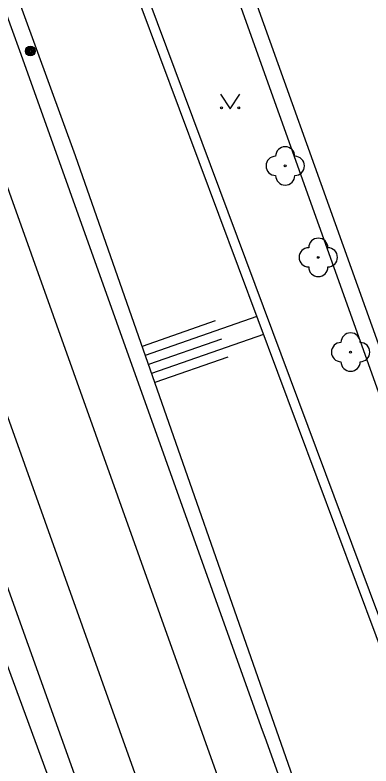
# Model space of a CAD drawing. Extents: x -596229 to -595156, y -1161237 to -1159376.
# Drawn here: x -596033.79 to -596015.28, y -1160795.27 to -1160756.18 of the extents above; entities that cross this region are included whole.
import ezdxf

# ---------------------------------------------------------------- set-up
doc = ezdxf.new("R2010")
doc.units = 0
for name, color, linetype in [('Level 22', 7, 'Continuous'), ('Level 25', 7, 'Continuous'), ('Level 36', 7, 'Continuous'), ('TM - CD - osa koleji', 7, 'Continuous'), ('TM - chodniky - VP', 7, 'Continuous'), ('TM - horni hrana svahu', 7, 'Continuous'), ('TM - komunikace - VP', 7, 'Continuous'), ('TM - letecke snimky - pomocna linie', 7, 'Continuous'), ('TM - rozhrani ploch obecne - VP', 7, 'Continuous'), ('TM - srafovani', 7, 'Continuous'), ('TM - zed operna - VP', 7, 'Continuous')]:
    doc.layers.add(name, color=color, linetype=linetype)

msp = doc.modelspace()

# ---------------------------------------------------------------- linework, layer by layer
at = {"layer": 'Level 22'}
for centre in [(-596019.74, -1160764.03), (-596018.02, -1160768.79), (-596016.34, -1160773.72)]:
    msp.add_circle(centre, 0.05, dxfattribs=at)
for centre, start, end in [((-596019.74, -1160763.53), 0, 180), ((-596020.24, -1160764.03), 90, 270), ((-596019.24, -1160764.03), 270, 90), ((-596019.74, -1160764.53), 180, 0), ((-596018.02, -1160768.29), 0, 180), ((-596018.52, -1160768.79), 90, 270), ((-596017.52, -1160768.79), 270, 90), ((-596018.02, -1160769.29), 180, 0), ((-596016.34, -1160773.22), 0, 180), ((-596016.84, -1160773.72), 90, 270), ((-596015.84, -1160773.72), 270, 90), ((-596016.34, -1160774.22), 180, 0)]:
    msp.add_arc(centre, 0.5, start, end, dxfattribs=at)
at = {"layer": 'Level 25'}
for radius in [0.25, 0.2, 0.15, 0.1, 0.05]:
    msp.add_circle((-596033, -1160758.05), radius, dxfattribs=at)
at = {"layer": 'Level 36'}
msp.add_lwpolyline([(-596023.11, -1160760.3), (-596022.61, -1160761.05), (-596022.11, -1160760.3)], dxfattribs=at)
for centre in [(-596023.06, -1160761), (-596022.161, -1160761)]:
    msp.add_circle(centre, 0.05, dxfattribs=at)
at = {"layer": 'TM - CD - osa koleji'}
for points in [[(-595990.55, -1160887.41), (-595998.47, -1160865.23), (-596009.21, -1160835.14), (-596012.3, -1160826.56), (-596021.76, -1160799.99), (-596036.31, -1160759.24)], [(-595994.66, -1160887.7), (-596002.18, -1160866.63), (-596012.73, -1160837.12), (-596016.09, -1160827.77), (-596025.43, -1160801.6), (-596040.1, -1160760.51)]]:
    msp.add_lwpolyline(points, dxfattribs=at)
at = {"layer": 'TM - chodniky - VP'}
msp.add_lwpolyline([(-596009.64, -1160790.51), (-596022.11, -1160755.59)], dxfattribs=at)
at = {"layer": 'TM - horni hrana svahu'}
for points in [[(-596030.65, -1160763.51), (-596041.48, -1160733.78), (-596049.97, -1160711.87), (-596056.65, -1160691.56)], [(-595996.62, -1160861.07), (-596017.15, -1160802.12), (-596030.65, -1160763.51)], [(-596000.32, -1160881.16), (-596003.15, -1160874.45), (-596026.8, -1160810.16), (-596042.29, -1160768.02)]]:
    msp.add_lwpolyline(points, dxfattribs=at)
at = {"layer": 'TM - komunikace - VP'}
msp.add_lwpolyline([(-596021.28, -1160755.46), (-596012.17, -1160780.93)], dxfattribs=at)
at = {"layer": 'TM - letecke snimky - pomocna linie'}
for points in [[(-595996.62, -1160861.07), (-596007.32, -1160831.53), (-596007.46, -1160831.15), (-596009.47, -1160825.55), (-596018.93, -1160798.98), (-596020.72, -1160793.98), (-596020.99, -1160793.22), (-596033.48, -1160758.23), (-596033.98, -1160756.85), (-596034.14, -1160756.41), (-596047.11, -1160720.07), (-596047.28, -1160719.6), (-596061.54, -1160680.38)], [(-596070.02, -1160684.79), (-596061.51, -1160709.5), (-596061.32, -1160710.03), (-596056.63, -1160723.18), (-596051.84, -1160736.58), (-596051.74, -1160736.84), (-596042.93, -1160761.52), (-596040.4, -1160768.59), (-596040.25, -1160769.02), (-596029.6, -1160798.84), (-596029.49, -1160799.14), (-596028.26, -1160802.61), (-596018.91, -1160828.78), (-596015.55, -1160838.13), (-596007.8, -1160859.83), (-596000.32, -1160881.16)]]:
    msp.add_lwpolyline(points, dxfattribs=at)
at = {"layer": 'TM - rozhrani ploch obecne - VP'}
msp.add_lwpolyline([(-596013.99, -1160791.24), (-596027.29, -1160755.59), (-596038.49, -1160724.32), (-596050.46, -1160692.71)], dxfattribs=at)
at = {"layer": 'TM - srafovani'}
for points in [[(-596021.22, -1160771.87), (-596027.02, -1160773.9)], [(-596023.39, -1160772.1), (-596027.18, -1160773.43)], [(-596020.87, -1160772.81), (-596026.69, -1160774.84)], [(-596023.06, -1160773.04), (-596026.85, -1160774.37)], [(-596022.73, -1160773.99), (-596026.52, -1160775.31)]]:
    msp.add_lwpolyline(points, dxfattribs=at)
at = {"layer": 'TM - zed operna - VP'}
msp.add_lwpolyline([(-596013.52, -1160791.07), (-596026.82, -1160755.42), (-596029.23, -1160748.7), (-596038.02, -1160724.15), (-596049.99, -1160692.54)], dxfattribs=at)

doc.saveas('drawing.dxf')
